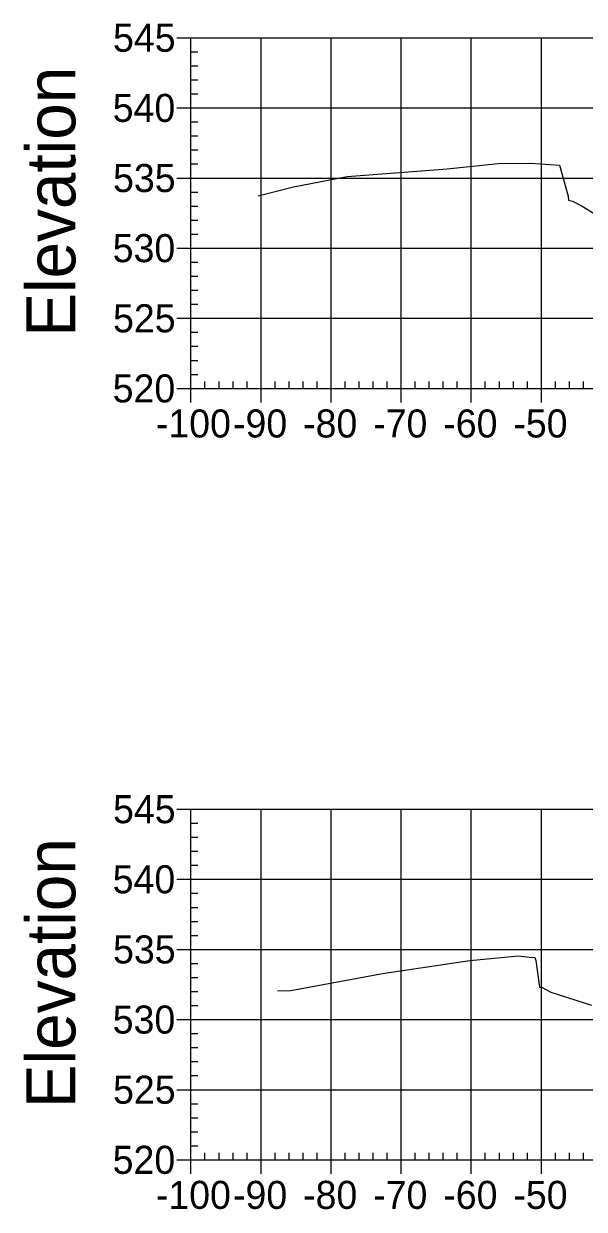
# Model space of a CAD drawing. Extents: x 704834 to 709892, y 372981 to 377533.
# Drawn here: x 707456 to 707536, y 376743.8 to 376912.8 of the extents above; entities that cross this region are included whole.
import ezdxf

# ---------------------------------------------------------------- set-up
doc = ezdxf.new("R2010")
doc.units = 0
for name, color, linetype in [('57', 7, 'Continuous'), ('60', 7, 'Continuous'), ('Existing', 7, 'Continuous')]:
    doc.layers.add(name, color=color, linetype=linetype)

msp = doc.modelspace()

# ---------------------------------------------------------------- linework, layer by layer
at = {"layer": '57'}
for p, q in [((707477.91, 376910.82), (707479.91, 376910.82)), ((707479.91, 376910.82), (707679.91, 376910.82)), ((707479.91, 376860.82), (707479.91, 376910.82)), ((707479.91, 376860.82), (707479.91, 376910.82)), ((707489.91, 376860.82), (707489.91, 376910.82)), ((707499.91, 376860.82), (707499.91, 376910.82)), ((707509.91, 376860.82), (707509.91, 376910.82)), ((707519.91, 376860.82), (707519.91, 376910.82)), ((707529.91, 376860.82), (707529.91, 376910.82)), ((707479.91, 376908.82), (707480.91, 376908.82)), ((707479.91, 376906.82), (707480.91, 376906.82)), ((707479.91, 376904.82), (707480.91, 376904.82)), ((707479.91, 376902.82), (707480.91, 376902.82)), ((707477.91, 376900.82), (707479.91, 376900.82)), ((707479.91, 376900.82), (707679.91, 376900.82)), ((707479.91, 376898.82), (707480.91, 376898.82)), ((707479.91, 376896.82), (707480.91, 376896.82)), ((707479.91, 376894.82), (707480.91, 376894.82)), ((707479.91, 376892.82), (707480.91, 376892.82)), ((707477.91, 376890.82), (707479.91, 376890.82)), ((707479.91, 376890.82), (707679.91, 376890.82)), ((707479.91, 376888.82), (707480.91, 376888.82)), ((707479.91, 376886.82), (707480.91, 376886.82)), ((707479.91, 376884.82), (707480.91, 376884.82)), ((707479.91, 376882.82), (707480.91, 376882.82)), ((707477.91, 376880.82), (707479.91, 376880.82)), ((707479.91, 376880.82), (707679.91, 376880.82)), ((707479.91, 376878.82), (707480.91, 376878.82)), ((707479.91, 376876.82), (707480.91, 376876.82)), ((707479.91, 376874.82), (707480.91, 376874.82)), ((707479.91, 376872.82), (707480.91, 376872.82)), ((707477.91, 376870.82), (707479.91, 376870.82)), ((707479.91, 376870.82), (707679.91, 376870.82)), ((707479.91, 376868.82), (707480.91, 376868.82)), ((707479.91, 376866.82), (707480.91, 376866.82)), ((707479.91, 376864.82), (707480.91, 376864.82)), ((707479.91, 376862.82), (707480.91, 376862.82)), ((707481.91, 376860.82), (707481.91, 376861.82)), ((707483.91, 376860.82), (707483.91, 376861.82)), ((707485.91, 376860.82), (707485.91, 376861.82)), ((707487.91, 376860.82), (707487.91, 376861.82)), ((707491.91, 376860.82), (707491.91, 376861.82)), ((707493.91, 376860.82), (707493.91, 376861.82)), ((707495.91, 376860.82), (707495.91, 376861.82)), ((707497.91, 376860.82), (707497.91, 376861.82)), ((707501.91, 376860.82), (707501.91, 376861.82)), ((707503.91, 376860.82), (707503.91, 376861.82)), ((707505.91, 376860.82), (707505.91, 376861.82)), ((707507.91, 376860.82), (707507.91, 376861.82)), ((707511.91, 376860.82), (707511.91, 376861.82)), ((707513.91, 376860.82), (707513.91, 376861.82)), ((707515.91, 376860.82), (707515.91, 376861.82)), ((707517.91, 376860.82), (707517.91, 376861.82)), ((707521.91, 376860.82), (707521.91, 376861.82)), ((707523.91, 376860.82), (707523.91, 376861.82)), ((707525.91, 376860.82), (707525.91, 376861.82)), ((707527.91, 376860.82), (707527.91, 376861.82)), ((707531.91, 376860.82), (707531.91, 376861.82)), ((707533.91, 376860.82), (707533.91, 376861.82)), ((707535.91, 376860.82), (707535.91, 376861.82)), ((707477.91, 376860.82), (707479.91, 376860.82)), ((707479.91, 376860.82), (707679.91, 376860.82)), ((707479.91, 376860.82), (707679.91, 376860.82)), ((707479.91, 376858.82), (707479.91, 376860.82)), ((707489.91, 376858.82), (707489.91, 376860.82)), ((707499.91, 376858.82), (707499.91, 376860.82)), ((707509.91, 376858.82), (707509.91, 376860.82)), ((707519.91, 376858.82), (707519.91, 376860.82)), ((707529.91, 376858.82), (707529.91, 376860.82)), ((707477.91, 376800.82), (707479.91, 376800.82)), ((707479.91, 376800.82), (707679.91, 376800.82)), ((707479.91, 376750.82), (707479.91, 376800.82)), ((707479.91, 376750.82), (707479.91, 376800.82)), ((707489.91, 376750.82), (707489.91, 376800.82)), ((707499.91, 376750.82), (707499.91, 376800.82)), ((707509.91, 376750.82), (707509.91, 376800.82)), ((707519.91, 376750.82), (707519.91, 376800.82)), ((707529.91, 376750.82), (707529.91, 376800.82)), ((707479.91, 376798.82), (707480.91, 376798.82)), ((707479.91, 376796.82), (707480.91, 376796.82)), ((707479.91, 376794.82), (707480.91, 376794.82)), ((707479.91, 376792.82), (707480.91, 376792.82)), ((707477.91, 376790.82), (707479.91, 376790.82)), ((707479.91, 376790.82), (707679.91, 376790.82)), ((707479.91, 376788.82), (707480.91, 376788.82)), ((707479.91, 376786.82), (707480.91, 376786.82)), ((707479.91, 376784.82), (707480.91, 376784.82)), ((707479.91, 376782.82), (707480.91, 376782.82)), ((707477.91, 376780.82), (707479.91, 376780.82)), ((707479.91, 376780.82), (707679.91, 376780.82)), ((707479.91, 376778.82), (707480.91, 376778.82)), ((707479.91, 376776.82), (707480.91, 376776.82)), ((707479.91, 376774.82), (707480.91, 376774.82)), ((707479.91, 376772.82), (707480.91, 376772.82)), ((707477.91, 376770.82), (707479.91, 376770.82)), ((707479.91, 376770.82), (707679.91, 376770.82)), ((707479.91, 376768.82), (707480.91, 376768.82)), ((707479.91, 376766.82), (707480.91, 376766.82)), ((707479.91, 376764.82), (707480.91, 376764.82)), ((707479.91, 376762.82), (707480.91, 376762.82)), ((707477.91, 376760.82), (707479.91, 376760.82)), ((707479.91, 376760.82), (707679.91, 376760.82)), ((707479.91, 376758.82), (707480.91, 376758.82)), ((707479.91, 376756.82), (707480.91, 376756.82)), ((707479.91, 376754.82), (707480.91, 376754.82)), ((707479.91, 376752.82), (707480.91, 376752.82)), ((707481.91, 376750.82), (707481.91, 376751.82)), ((707483.91, 376750.82), (707483.91, 376751.82)), ((707485.91, 376750.82), (707485.91, 376751.82)), ((707487.91, 376750.82), (707487.91, 376751.82)), ((707491.91, 376750.82), (707491.91, 376751.82)), ((707493.91, 376750.82), (707493.91, 376751.82)), ((707495.91, 376750.82), (707495.91, 376751.82)), ((707497.91, 376750.82), (707497.91, 376751.82)), ((707501.91, 376750.82), (707501.91, 376751.82)), ((707503.91, 376750.82), (707503.91, 376751.82)), ((707505.91, 376750.82), (707505.91, 376751.82)), ((707507.91, 376750.82), (707507.91, 376751.82)), ((707511.91, 376750.82), (707511.91, 376751.82)), ((707513.91, 376750.82), (707513.91, 376751.82)), ((707515.91, 376750.82), (707515.91, 376751.82)), ((707517.91, 376750.82), (707517.91, 376751.82)), ((707521.91, 376750.82), (707521.91, 376751.82)), ((707523.91, 376750.82), (707523.91, 376751.82)), ((707525.91, 376750.82), (707525.91, 376751.82)), ((707527.91, 376750.82), (707527.91, 376751.82)), ((707531.91, 376750.82), (707531.91, 376751.82)), ((707533.91, 376750.82), (707533.91, 376751.82)), ((707535.91, 376750.82), (707535.91, 376751.82)), ((707477.91, 376750.82), (707479.91, 376750.82)), ((707479.91, 376750.82), (707679.91, 376750.82)), ((707479.91, 376750.82), (707679.91, 376750.82)), ((707479.91, 376748.82), (707479.91, 376750.82)), ((707489.91, 376748.82), (707489.91, 376750.82)), ((707499.91, 376748.82), (707499.91, 376750.82)), ((707509.91, 376748.82), (707509.91, 376750.82)), ((707519.91, 376748.82), (707519.91, 376750.82)), ((707529.91, 376748.82), (707529.91, 376750.82))]:
    msp.add_line(p, q, dxfattribs=at)
at = {"layer": 'Existing'}
for points in [[(707489.49, 376888.28), (707494.56, 376889.57), (707502.18, 376891.05), (707516.47, 376892.15), (707523.72, 376892.88), (707528.35, 376892.95), (707532.49, 376892.65), (707533.72, 376888.21), (707533.8, 376887.64), (707534.34, 376887.52), (707535.71, 376886.81), (707539.55, 376884.46)], [(707492.25, 376774.94), (707494.15, 376774.97), (707507.22, 376777.38), (707519.71, 376779.24), (707526.66, 376779.92), (707528.16, 376779.74), (707528.97, 376779.68), (707529.1, 376779.22), (707529.64, 376775.46), (707530.01, 376775.38), (707531.28, 376774.74), (707537.05, 376772.85)]]:
    msp.add_lwpolyline(points, dxfattribs=at)

# ---------------------------------------------------------------- texts
at = {"layer": '57'}
for s, p in [('545', (707468.79, 376908.82)), ('540', (707468.74, 376898.82)), ('535', (707468.79, 376888.82)), ('530', (707468.74, 376878.82)), ('525', (707468.79, 376868.82)), ('520', (707468.74, 376858.82)), ('-100', (707474.9, 376853.82)), ('-90', (707485.91, 376853.82)), ('-80', (707495.91, 376853.82)), ('-70', (707505.91, 376853.82)), ('-60', (707515.91, 376853.82)), ('-50', (707525.91, 376853.82)), ('545', (707468.79, 376798.82)), ('540', (707468.74, 376788.82)), ('535', (707468.79, 376778.82)), ('530', (707468.74, 376768.82)), ('525', (707468.79, 376758.82)), ('520', (707468.74, 376748.82)), ('-100', (707474.9, 376743.82)), ('-90', (707485.91, 376743.82)), ('-80', (707495.91, 376743.82)), ('-70', (707505.91, 376743.82)), ('-60', (707515.91, 376743.82)), ('-50', (707525.91, 376743.82))]:
    msp.add_text(s, height=4, dxfattribs=at).set_placement(p)
at = {"layer": '60'}
for p in [(707463.41, 376868.18), (707463.41, 376758.18)]:
    msp.add_text('Elevation', height=7, rotation=90, dxfattribs=at).set_placement(p)

doc.saveas('drawing.dxf')
